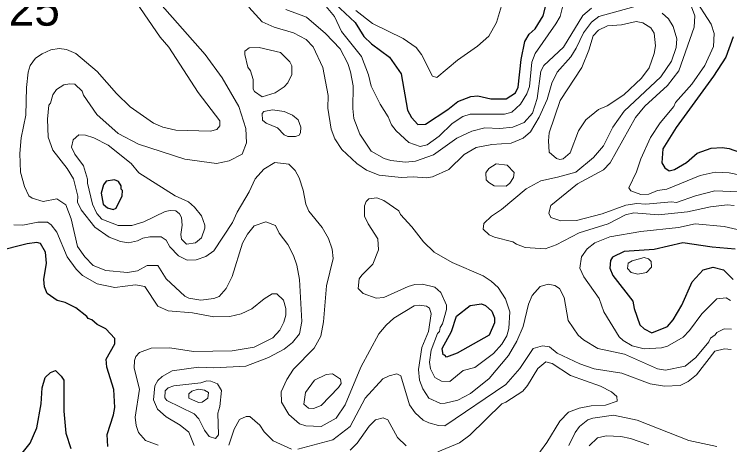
# Model space of a CAD drawing. Extents: x 673.3 to 698.5, y 6984.3 to 7012.3.
# Drawn here: x 675.652 to 677.316, y 6997.77 to 6998.771 of the extents above; entities that cross this region are included whole.
import ezdxf

# ---------------------------------------------------------------- set-up
doc = ezdxf.new("R2010")
doc.units = 0
doc.header["$LTSCALE"] = 0.032
doc.layers.add('1', color=7, linetype='Continuous', lineweight=25)
doc.layers.add('2', color=7, linetype='Continuous', lineweight=13)
doc.layers.add('21', color=7, linetype='Continuous')

msp = doc.modelspace()

# ---------------------------------------------------------------- linework, layer by layer
at = {"layer": '1'}
for points in [[(676.3981, 6998.7957), (676.4448, 6998.7523), (676.4653, 6998.7196), (676.4829, 6998.7024), (676.5245, 6998.6717), (676.5517, 6998.6327), (676.5662, 6998.5481), (676.5755, 6998.5311), (676.5902, 6998.5152), (676.608, 6998.5155), (676.6601, 6998.5497), (676.6837, 6998.5684), (676.7136, 6998.5804), (676.7299, 6998.582), (676.7599, 6998.5747), (676.7958, 6998.5748), (676.8173, 6998.5889), (676.8236, 6998.602), (676.8311, 6998.6664), (676.8395, 6998.7079), (676.8495, 6998.7251), (676.8631, 6998.7375), (676.8823, 6998.768), (676.8897, 6998.7983)], [(677.3236, 6998.719), (677.3065, 6998.6716), (677.2778, 6998.6275), (677.1912, 6998.5081), (677.1603, 6998.4581), (677.1575, 6998.4262), (677.1651, 6998.4142), (677.1746, 6998.4072), (677.1873, 6998.4102), (677.2151, 6998.4264), (677.2398, 6998.4485), (677.2726, 6998.46), (677.2984, 6998.4616), (677.3142, 6998.4595), (677.3492, 6998.4472)], [(675.8699, 6997.7664), (675.8684, 6997.7937), (675.883, 6997.8396), (675.8862, 6997.857), (675.8837, 6997.8984), (675.8679, 6997.9503), (675.8659, 6997.9689), (675.886, 6998.0052), (675.8862, 6998.0173), (675.865, 6998.0396), (675.8453, 6998.0496), (675.8324, 6998.0608), (675.824, 6998.0639), (675.8214, 6998.0685), (675.7952, 6998.0883), (675.7708, 6998.1007), (675.752, 6998.106), (675.7287, 6998.1223), (675.7225, 6998.1377), (675.721, 6998.1546), (675.7274, 6998.1928), (675.7248, 6998.2182), (675.7136, 6998.238), (675.7046, 6998.2408), (675.6822, 6998.2376), (675.6112, 6998.2198)], [(677.3286, 6998.2254), (677.2748, 6998.2296), (677.2067, 6998.2401), (677.14, 6998.2245), (677.0703, 6998.2197), (677.0433, 6998.2064), (677.0386, 6998.1985), (677.037, 6998.1805), (677.0438, 6998.1637), (677.0904, 6998.1044), (677.0933, 6998.0868), (677.1064, 6998.0493), (677.117, 6998.0395), (677.1347, 6998.0303), (677.1712, 6998.0455), (677.184, 6998.0607), (677.2046, 6998.0949), (677.228, 6998.1494), (677.2536, 6998.1772), (677.2774, 6998.1829), (677.3013, 6998.1766), (677.3237, 6998.1543)], [(675.6645, 6997.743), (675.6893, 6997.7736), (675.7045, 6997.8097), (675.7152, 6997.8651), (675.7176, 6997.9026), (675.724, 6997.9268), (675.7364, 6997.9379), (675.7482, 6997.9429), (675.7613, 6997.93), (675.7672, 6997.9201), (675.7675, 6997.8484), (675.7722, 6997.7974), (675.7836, 6997.7615)]]:
    msp.add_lwpolyline(points, dxfattribs=at)
for points in [[(675.9035, 6998.3493), (675.9041, 6998.3619), (675.901, 6998.3647), (675.9007, 6998.3727), (675.8945, 6998.3828), (675.885, 6998.3866), (675.8662, 6998.3836), (675.8595, 6998.3747), (675.8545, 6998.355), (675.8593, 6998.3301), (675.8692, 6998.3211), (675.8826, 6998.3173), (675.8894, 6998.3207)], [(676.7124, 6998.0943), (676.7383, 6998.0982), (676.7481, 6998.094), (676.7625, 6998.081), (676.769, 6998.0657), (676.769, 6998.0539), (676.756, 6998.0253), (676.6817, 6997.9831), (676.6575, 6997.9739), (676.6535, 6997.9784), (676.6492, 6997.9791), (676.6469, 6997.9938), (676.6688, 6998.0332), (676.6803, 6998.069)]]:
    msp.add_lwpolyline(points, close=True, dxfattribs=at)
at = {"layer": '2'}
for points in [[(676.7987, 6998.8385), (676.7736, 6998.7525), (676.7553, 6998.7208), (676.7294, 6998.697), (676.6827, 6998.6645), (676.6345, 6998.6246), (676.6246, 6998.6273), (676.5987, 6998.6782), (676.5863, 6998.6938), (676.5566, 6998.7152), (676.4855, 6998.7502), (676.4466, 6998.7801)], [(677.2317, 6998.8131), (677.2721, 6998.7485), (677.2794, 6998.727), (677.278, 6998.6964), (677.2575, 6998.6523), (677.2278, 6998.6088), (677.1895, 6998.5661), (677.1856, 6998.5567), (677.1541, 6998.5193), (677.1315, 6998.4846), (677.1089, 6998.4349), (677.0992, 6998.4052), (677.081, 6998.3674), (677.0857, 6998.3609), (677.1088, 6998.3526), (677.1272, 6998.3533), (677.1477, 6998.3613), (677.1694, 6998.3646), (677.2471, 6998.3964), (677.2814, 6998.4045), (677.3146, 6998.4028), (677.3632, 6998.3924)], [(675.9354, 6998.7993), (675.9916, 6998.7179), (676.0114, 6998.6947), (676.0801, 6998.5893), (676.1303, 6998.5237), (676.1303, 6998.5118), (676.1234, 6998.5034), (676.1084, 6998.4999), (676.0281, 6998.5015), (675.9975, 6998.5091), (675.9758, 6998.5178), (675.9215, 6998.5558), (675.8897, 6998.5875), (675.8452, 6998.6385), (675.7957, 6998.6805), (675.7734, 6998.6895), (675.7566, 6998.6916), (675.7377, 6998.6884), (675.7173, 6998.6796), (675.7017, 6998.6691), (675.6896, 6998.6526), (675.6846, 6998.637), (675.6807, 6998.6012), (675.6793, 6998.5364), (675.6687, 6998.484), (675.6654, 6998.4474), (675.6672, 6998.4042), (675.6758, 6998.371), (675.6866, 6998.3492), (675.6936, 6998.3434), (675.7198, 6998.3362), (675.751, 6998.3425), (675.7723, 6998.3283), (675.7843, 6998.2954), (675.7996, 6998.2309), (675.8163, 6998.2071), (675.8357, 6998.1874), (675.8651, 6998.1753), (675.9159, 6998.1708), (675.9392, 6998.1746), (675.9612, 6998.187), (675.9863, 6998.1872), (676.0055, 6998.1564), (676.0487, 6998.1156), (676.0585, 6998.1112), (676.0861, 6998.1065), (676.1163, 6998.1103), (676.1289, 6998.1149), (676.145, 6998.1334), (676.1589, 6998.1615), (676.1828, 6998.2387), (676.1942, 6998.2599), (676.2104, 6998.2797), (676.2372, 6998.2887), (676.2598, 6998.28), (676.2682, 6998.2624), (676.2884, 6998.2359), (676.3017, 6998.2104), (676.3096, 6998.1879), (676.3154, 6998.1546)], [(676.5923, 6997.9455), (676.6002, 6997.9963), (676.615, 6998.0333), (676.6215, 6998.0744), (676.6174, 6998.0876), (676.6105, 6998.0928), (676.5935, 6998.0951), (676.5817, 6998.0933), (676.535, 6998.0648), (676.5167, 6998.0479), (676.5001, 6998.0281), (676.4581, 6997.9507), (676.4217, 6997.8633), (676.4008, 6997.8321), (676.3656, 6997.8127), (676.3302, 6997.8141), (676.3152, 6997.8187), (676.2903, 6997.8407), (676.2737, 6997.8693), (676.2731, 6997.893), (676.2857, 6997.9219), (676.3017, 6997.946), (676.3496, 6997.9944), (676.365, 6998.023), (676.3709, 6998.0557), (676.3781, 6998.1396), (676.3936, 6998.2037), (676.3911, 6998.2254), (676.3828, 6998.2501), (676.3685, 6998.2756), (676.3375, 6998.3131), (676.33, 6998.3299), (676.3243, 6998.3622), (676.3148, 6998.391), (676.3052, 6998.4083), (676.2909, 6998.4224), (676.2578, 6998.4265), (676.2326, 6998.4112), (676.2127, 6998.3888), (676.1986, 6998.3582), (676.1709, 6998.3112), (676.1598, 6998.2873), (676.1163, 6998.2212), (676.0976, 6998.208), (676.0754, 6998.2002), (676.0545, 6998.1995), (676.0342, 6998.2092), (676.0142, 6998.2306), (676.0052, 6998.2463), (675.9942, 6998.2537), (675.9679, 6998.2539), (675.9512, 6998.2506), (675.9388, 6998.2441), (675.9181, 6998.2401), (675.8992, 6998.2428), (675.873, 6998.2532), (675.8395, 6998.276), (675.8081, 6998.3169), (675.7992, 6998.3343), (675.7998, 6998.348), (675.7899, 6998.3885), (675.7753, 6998.413), (675.7423, 6998.4556), (675.7315, 6998.4858), (675.7299, 6998.5277), (675.7331, 6998.5598), (675.7367, 6998.5644), (675.7422, 6998.584), (675.7503, 6998.5967), (675.7674, 6998.6073), (675.7819, 6998.6097), (675.7935, 6998.6087), (675.8102, 6998.5927), (675.8132, 6998.5834), (675.8443, 6998.5384), (675.8941, 6998.4939), (675.9411, 6998.4691), (676.0488, 6998.4343), (676.1224, 6998.4241), (676.1516, 6998.4302), (676.1825, 6998.446), (676.1924, 6998.4727), (676.1907, 6998.5055), (676.1748, 6998.5566), (676.1359, 6998.6236), (676.0965, 6998.678), (675.9906, 6998.7976)], [(676.1973, 6998.7883), (676.2288, 6998.754), (676.2566, 6998.7412), (676.3018, 6998.7285), (676.3306, 6998.7125), (676.3475, 6998.6957), (676.3698, 6998.6475), (676.3821, 6998.5827), (676.3814, 6998.5534), (676.389, 6998.5041), (676.3975, 6998.4814), (676.4141, 6998.4566), (676.4487, 6998.4242), (676.4709, 6998.4085), (676.5005, 6998.3971), (676.5515, 6998.3915), (676.5794, 6998.3932), (676.6104, 6998.3907), (676.625, 6998.3933), (676.6626, 6998.4107), (676.6984, 6998.4456), (676.7258, 6998.4615), (676.7623, 6998.4688), (676.8073, 6998.4715), (676.8355, 6998.4835), (676.8525, 6998.498), (676.8726, 6998.5319), (676.8915, 6998.5733), (676.9017, 6998.6114), (676.9144, 6998.6369), (676.946, 6998.6725), (676.9586, 6998.6926), (676.9757, 6998.7284), (676.994, 6998.7533), (677.0115, 6998.766), (677.0929, 6998.7889)], [(676.3697, 6998.7988), (676.397, 6998.7659), (676.413, 6998.7311), (676.4595, 6998.6734), (676.4755, 6998.6304), (676.4821, 6998.6039), (676.5026, 6998.5625), (676.5217, 6998.5327), (676.5293, 6998.5144), (676.5405, 6998.5003), (676.57, 6998.4732), (676.5957, 6998.4638), (676.6126, 6998.4674), (676.6401, 6998.4882), (676.6703, 6998.517), (676.6955, 6998.5335), (676.7121, 6998.5393), (676.7918, 6998.5389), (676.8093, 6998.5441), (676.8289, 6998.5624), (676.8443, 6998.586), (676.8504, 6998.6035), (676.8558, 6998.6598), (676.863, 6998.6805), (676.9117, 6998.7489), (676.9213, 6998.7664), (676.928, 6998.7911)], [(677.3361, 6998.3581), (677.2808, 6998.3606), (677.2357, 6998.3492), (677.1921, 6998.3337), (677.1802, 6998.3354), (677.1204, 6998.3297), (677.0997, 6998.3312), (677.074, 6998.3272), (677.0191, 6998.3074), (676.9596, 6998.2918), (676.9233, 6998.2912), (676.8996, 6998.2988), (676.8952, 6998.3086), (676.8998, 6998.3267), (676.9615, 6998.3769), (677.0225, 6998.4099), (677.0376, 6998.4255), (677.0963, 6998.531), (677.1185, 6998.5578), (677.1711, 6998.6054), (677.1973, 6998.64), (677.233, 6998.7414), (677.2348, 6998.7682), (677.2266, 6998.7889)], [(676.9944, 6998.786), (676.9741, 6998.7683), (676.9291, 6998.695), (676.8833, 6998.6525), (676.8765, 6998.6395), (676.8683, 6998.5755), (676.8575, 6998.5411), (676.838, 6998.5199), (676.8117, 6998.5088), (676.7815, 6998.5056), (676.7462, 6998.5071), (676.7157, 6998.4995), (676.6816, 6998.4831), (676.6267, 6998.4442), (676.5853, 6998.4298), (676.5618, 6998.4274), (676.5276, 6998.4314), (676.5123, 6998.4363), (676.4817, 6998.4533), (676.4561, 6998.4928), (676.4417, 6998.5292), (676.4391, 6998.5519), (676.4399, 6998.6049), (676.4342, 6998.6377), (676.4276, 6998.6573), (676.4098, 6998.6912), (676.3759, 6998.7268), (676.3314, 6998.7648), (676.2839, 6998.7822)], [(677.1583, 6998.7742), (677.1731, 6998.761), (677.1838, 6998.7428), (677.1924, 6998.7143), (677.1908, 6998.6942), (677.1805, 6998.6625), (677.1552, 6998.6259), (677.0705, 6998.5462), (677.0441, 6998.5086), (677.0225, 6998.4656), (676.9992, 6998.4385), (676.9578, 6998.4044), (676.9156, 6998.3922), (676.8765, 6998.3841), (676.8421, 6998.3652), (676.7852, 6998.3171), (676.7616, 6998.3017), (676.744, 6998.2849), (676.7422, 6998.2719), (676.7565, 6998.2584), (676.7689, 6998.2526), (676.8112, 6998.2424), (676.8198, 6998.2366), (676.84, 6998.2292), (676.8865, 6998.2262), (676.9118, 6998.2349), (676.9653, 6998.2632), (677.0332, 6998.2839), (677.0736, 6998.3051), (677.0925, 6998.3099), (677.1499, 6998.3052), (677.2175, 6998.3118), (677.2709, 6998.3232), (677.3097, 6998.3279), (677.326, 6998.3263)], [(675.9558, 6998.1383), (675.9339, 6998.1423), (675.8865, 6998.1358), (675.8449, 6998.1442), (675.8107, 6998.1641), (675.7964, 6998.1784), (675.7756, 6998.2072), (675.751, 6998.2644), (675.7381, 6998.2813), (675.7294, 6998.2877), (675.7073, 6998.2881), (675.6723, 6998.2807), (675.651, 6998.2814)], [(677.3763, 6998.2604), (677.303, 6998.2775), (677.2355, 6998.2841), (677.1968, 6998.2752), (677.1088, 6998.266), (677.0367, 6998.254), (677.002, 6998.24), (676.9845, 6998.2257), (676.9709, 6998.2071), (676.9669, 6998.1806), (676.9761, 6998.1606), (677.0123, 6998.11), (677.0228, 6998.0794), (677.0587, 6998.0213), (677.068, 6998.0127), (677.0888, 6998.0003), (677.1169, 6997.9931), (677.1572, 6997.9956), (677.1707, 6997.9993), (677.2076, 6998.0206), (677.2224, 6998.0355), (677.2507, 6998.0748), (677.2857, 6998.1097), (677.3075, 6998.112), (677.3177, 6998.1058)], [(676.3154, 6998.1546), (676.3211, 6998.0565), (676.3156, 6998.0282), (676.2994, 6998.0082), (676.2795, 6997.9925), (676.2435, 6997.9731), (676.1906, 6997.9529), (676.1162, 6997.9493), (676.081, 6997.9509), (676.0193, 6997.9423), (675.9959, 6997.9286), (675.9864, 6997.9199), (675.979, 6997.9074), (675.9758, 6997.8747), (675.9855, 6997.8525), (676.0053, 6997.8349), (676.0383, 6997.8156), (676.0583, 6997.7991), (676.0708, 6997.7682)], [(675.9866, 6997.7694), (675.9578, 6997.7802), (675.9412, 6997.7987), (675.9359, 6997.8146), (675.9335, 6997.8342), (675.9432, 6997.8993), (675.9311, 6997.948), (675.9319, 6997.9664), (675.9351, 6997.9752), (675.9437, 6997.9844), (675.9706, 6997.9947), (676.0138, 6997.9957), (676.069, 6997.9871), (676.1587, 6997.9882), (676.2097, 6997.9969), (676.2532, 6998.0189), (676.2694, 6998.0367), (676.279, 6998.0549), (676.2837, 6998.0712), (676.2836, 6998.0873), (676.2779, 6998.1065), (676.2631, 6998.121), (676.2517, 6998.121), (676.2334, 6998.1099), (676.2043, 6998.086), (676.18, 6998.075), (676.1533, 6998.0682), (676.1162, 6998.0677), (676.0667, 6998.0772), (676.0101, 6998.0813), (675.9861, 6998.0924), (675.9558, 6998.1383)], [(677.3195, 6998.0388), (677.3027, 6998.0396), (677.2855, 6998.0314), (677.2816, 6998.0255), (677.2708, 6998.0177), (677.2671, 6998.0094), (677.2369, 6997.9734), (677.2121, 6997.9526), (677.1662, 6997.9436), (677.1478, 6997.9466), (677.0709, 6997.9806), (677.009, 6997.9938), (676.9756, 6998.0138), (676.9632, 6998.0248), (676.9402, 6998.059), (676.931, 6998.113), (676.9202, 6998.1334), (676.9094, 6998.1408), (676.8938, 6998.1438), (676.8751, 6998.1383), (676.8566, 6998.1174), (676.848, 6998.0969), (676.8356, 6998.0452), (676.8204, 6998.0107), (676.8011, 6997.9778), (676.7564, 6997.9245), (676.7127, 6997.8892), (676.6837, 6997.8741), (676.6543, 6997.8667), (676.6436, 6997.8663), (676.6161, 6997.8782), (676.6018, 6997.9002), (676.5948, 6997.9206), (676.5923, 6997.9455)], [(676.3118, 6997.7596), (676.393, 6997.7817), (676.4333, 6997.8123), (676.4678, 6997.8787), (676.5094, 6997.9231), (676.5236, 6997.9304), (676.542, 6997.9354), (676.5508, 6997.9303), (676.5708, 6997.8628), (676.5842, 6997.844), (676.6026, 6997.8274), (676.6158, 6997.8207), (676.6384, 6997.815), (676.6533, 6997.8143), (676.7953, 6997.9104), (676.8278, 6997.9471), (676.8588, 6997.9942), (676.8801, 6998.0005), (676.8968, 6997.998), (676.9146, 6997.9831), (676.9674, 6997.9584), (677.0008, 6997.9464), (677.0647, 6997.9364), (677.1303, 6997.9119), (677.1641, 6997.9062), (677.2001, 6997.9082), (677.2191, 6997.9172), (677.2385, 6997.9328), (677.2811, 6997.9878), (677.3032, 6997.9932), (677.3187, 6997.9918)], [(676.846, 6997.7146), (676.8905, 6997.7753), (676.9203, 6997.8253), (676.9409, 6997.8458), (676.9658, 6997.8548), (676.9934, 6997.8605), (677.0269, 6997.8622), (677.0541, 6997.8718), (677.0533, 6997.8823), (677.0404, 6997.8933), (677.0155, 6997.9067), (676.9452, 6997.9312), (676.9025, 6997.959), (676.8881, 6997.9631), (676.8693, 6997.9471), (676.8457, 6997.908), (676.8345, 6997.8951), (676.7953, 6997.8689), (676.7855, 6997.8656), (676.7116, 6997.7924), (676.6878, 6997.7745), (676.6373, 6997.7539)], [(677.286, 6997.7657), (677.2207, 6997.7802), (677.1001, 6997.8272), (677.0453, 6997.8392), (676.9974, 6997.8321), (676.9856, 6997.8279), (676.9662, 6997.8124), (676.9563, 6997.7985), (676.9418, 6997.7683)], [(676.151, 6997.7693), (676.1634, 6997.8062), (676.176, 6997.8292), (676.1911, 6997.8361), (676.2002, 6997.8361), (676.2233, 6997.8157), (676.2334, 6997.8), (676.2546, 6997.779), (676.2966, 6997.7596)], [(676.5635, 6997.7678), (676.5433, 6997.7872), (676.5209, 6997.8282), (676.5099, 6997.8327), (676.4921, 6997.8277), (676.4772, 6997.813), (676.4494, 6997.774), (676.4335, 6997.7578)], [(676.9887, 6997.7675), (677.0082, 6997.7861), (677.028, 6997.7912), (677.0625, 6997.7896), (677.0848, 6997.7848), (677.1276, 6997.77)]]:
    msp.add_lwpolyline(points, dxfattribs=at)
for points in [[(677.0105, 6998.5499), (677.0307, 6998.5581), (677.0697, 6998.5838), (677.1108, 6998.6226), (677.128, 6998.647), (677.1401, 6998.6805), (677.1427, 6998.698), (677.1397, 6998.7273), (677.1321, 6998.74), (677.1138, 6998.7516), (677.098, 6998.7547), (677.0644, 6998.7466), (677.0315, 6998.7442), (677.0102, 6998.7344), (676.998, 6998.7215), (676.9881, 6998.6882), (676.9719, 6998.6475), (676.9214, 6998.571), (676.8961, 6998.496), (676.8943, 6998.4774), (676.896, 6998.4506), (676.9128, 6998.4361), (676.9209, 6998.4339), (676.9288, 6998.4351), (676.945, 6998.4495), (676.9643, 6998.5004), (676.9814, 6998.5256)], [(676.2587, 6998.5888), (676.2798, 6998.6029), (676.2881, 6998.6117), (676.2975, 6998.6312), (676.2978, 6998.6516), (676.2929, 6998.6607), (676.2711, 6998.6823), (676.222, 6998.6944), (676.1984, 6998.6936), (676.1887, 6998.6858), (676.1884, 6998.6776), (676.1956, 6998.6488), (676.2019, 6998.6397), (676.2077, 6998.6201), (676.2079, 6998.5969), (676.2111, 6998.5919), (676.2283, 6998.5791)], [(676.264, 6998.5073), (676.2383, 6998.5184), (676.2295, 6998.5255), (676.2284, 6998.5405), (676.2325, 6998.5454), (676.2527, 6998.5494), (676.2801, 6998.5455), (676.2994, 6998.5368), (676.3121, 6998.5256), (676.3186, 6998.5088), (676.3179, 6998.4955), (676.3144, 6998.4901), (676.3059, 6998.4868), (676.2883, 6998.4868), (676.2797, 6998.4907)], [(675.9419, 6998.4025), (675.9239, 6998.4245), (675.871, 6998.4671), (675.8376, 6998.4842), (675.8178, 6998.49), (675.8026, 6998.4908), (675.7889, 6998.4796), (675.7854, 6998.4621), (675.7932, 6998.4463), (675.8132, 6998.4187), (675.8226, 6998.3882), (675.8227, 6998.3783), (675.834, 6998.3296), (675.844, 6998.3082), (675.856, 6998.295), (675.8941, 6998.28), (675.9259, 6998.28), (675.9537, 6998.2884), (676.0029, 6998.3123), (676.0149, 6998.3149), (676.0277, 6998.3141), (676.0368, 6998.3075), (676.041, 6998.2987), (676.0426, 6998.2807), (676.0393, 6998.2589), (676.0409, 6998.2485), (676.053, 6998.2368), (676.0737, 6998.2394), (676.0879, 6998.2518), (676.0953, 6998.2736), (676.0954, 6998.2812), (676.088, 6998.3026), (676.0712, 6998.3229), (676.0571, 6998.3353), (676.0261, 6998.3493)], [(676.798, 6998.4208), (676.7723, 6998.4236), (676.7556, 6998.413), (676.749, 6998.4027), (676.7495, 6998.3867), (676.7553, 6998.38), (676.7678, 6998.3726), (676.7959, 6998.3713), (676.8048, 6998.3784), (676.8131, 6998.3914), (676.8144, 6998.4031)], [(676.5679, 6998.1385), (676.5839, 6998.1432), (676.6015, 6998.1439), (676.6303, 6998.1366), (676.6438, 6998.1241), (676.6574, 6998.0951), (676.6573, 6998.0848), (676.6478, 6998.0515), (676.6428, 6998.0432), (676.6408, 6998.0337), (676.6363, 6998.0289), (676.6214, 6997.9902), (676.6176, 6997.9625), (676.6203, 6997.9466), (676.6302, 6997.9263), (676.6452, 6997.9181), (676.6649, 6997.9169), (676.6957, 6997.9427), (676.7232, 6997.9501), (676.7663, 6997.9824), (676.7856, 6998.0043), (676.7974, 6998.0234), (676.8024, 6998.0403), (676.8047, 6998.0794), (676.7945, 6998.1092), (676.7773, 6998.1356), (676.7614, 6998.1506), (676.7427, 6998.1628), (676.6701, 6998.1941), (676.6289, 6998.218), (676.6038, 6998.2423), (676.5769, 6998.2773), (676.5504, 6998.3057), (676.5463, 6998.3142), (676.5114, 6998.3386), (676.4949, 6998.3442), (676.4768, 6998.3418), (676.4708, 6998.3357), (676.4668, 6998.326), (676.4669, 6998.3021), (676.4752, 6998.2837), (676.4975, 6998.2488), (676.4994, 6998.2235), (676.4858, 6998.1904), (676.46, 6998.1647), (676.4544, 6998.1562), (676.4521, 6998.1339), (676.4633, 6998.122), (676.494, 6998.1113), (676.5114, 6998.1125)], [(677.1338, 6998.1833), (677.1329, 6998.196), (677.1271, 6998.2026), (677.1169, 6998.2057), (677.0892, 6998.198), (677.0797, 6998.1928), (677.0776, 6998.1802), (677.0862, 6998.1705), (677.1017, 6998.1669), (677.1225, 6998.171)], [(676.3505, 6997.9204), (676.3772, 6997.9335), (676.3924, 6997.9354), (676.4104, 6997.9225), (676.4121, 6997.9127), (676.4061, 6997.9032), (676.3658, 6997.8612), (676.3477, 6997.8542), (676.3362, 6997.8549), (676.3253, 6997.8646), (676.3294, 6997.8915)], [(676.1256, 6997.8432), (676.1306, 6997.8592), (676.1338, 6997.8963), (676.1248, 6997.9117), (676.1093, 6997.9183), (676.0997, 6997.919), (676.0857, 6997.9141), (676.023, 6997.9069), (676.0098, 6997.9026), (676.003, 6997.8958), (676.0025, 6997.8794), (676.0074, 6997.8729), (676.0702, 6997.8418), (676.0813, 6997.8307), (676.0943, 6997.8041), (676.1053, 6997.7889), (676.1205, 6997.7847), (676.1272, 6997.793)], [(676.0803, 6997.8687), (676.0888, 6997.8689), (676.1022, 6997.8787), (676.1042, 6997.8917), (676.0948, 6997.8973), (676.0795, 6997.8996), (676.0655, 6997.8947), (676.058, 6997.8888), (676.0582, 6997.8785)]]:
    msp.add_lwpolyline(points, close=True, dxfattribs=at)

# ---------------------------------------------------------------- texts
at = {"layer": '21'}
msp.add_text('725', height=0.08, dxfattribs=at).set_placement((675.5799, 6998.7449))

doc.saveas('drawing.dxf')
